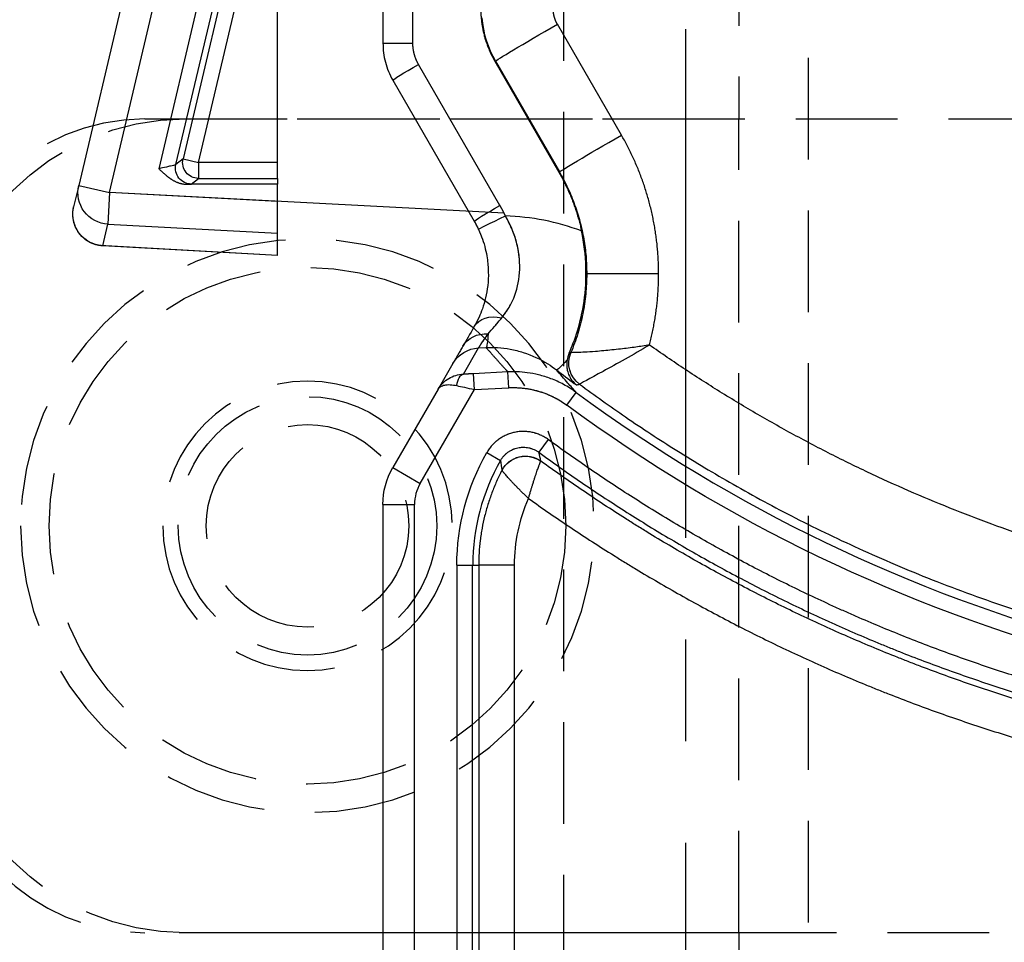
# Model space of a CAD drawing. Extents: x 2651 to 7771, y -1163 to 1075.
# Tile 298 of 490: x 5110 to 5135, y 87 to 110. Entities that reach past the tile are written whole.
import ezdxf

# ---------------------------------------------------------------- set-up
doc = ezdxf.new("R2010")
doc.units = 0
doc.header["$LTSCALE"] = 10
for name, pattern in [('CENTER', [2, 1.25, -0.25, 0.25, -0.25]), ('CNSHID', [4, 3, -1]), ('HIDDEN', [0.375, 0.25, -0.125])]:
    doc.linetypes.add(name, pattern=pattern)
doc.layers.get('0').update_dxf_attribs({"linetype": 'CONTINUOUS'})
doc.layers.get('Defpoints').update_dxf_attribs({"linetype": 'CONTINUOUS'})
for name, color, linetype in [('1', 7, 'CONTINUOUS'), ('86', 7, 'CONTINUOUS'), ('97', 7, 'CONTINUOUS'), ('CEN', 1, 'CENTER'), ('COOL', 150, 'HIDDEN'), ('DIM', 3, 'CONTINUOUS'), ('HIDDEN', 6, 'HIDDEN'), ('PART', 7, 'CONTINUOUS'), ('WL1-HL', 4, 'CNSHID')]:
    doc.layers.add(name, color=color, linetype=linetype)
doc.styles.get("Standard").update_dxf_attribs({"font": 'romans.shx'})
doc.dimstyles.new('MM& INCH5', dxfattribs={"dimtxt": 5, "dimasz": 2.5, "dimexe": 1, "dimexo": 0.5, "dimtad": 0, "dimrnd": 1.38778e-17, "dimzin": 9, "dimdsep": 46, "dimtxsty": 'Standard', "dimblk": 'CLOSED', "dimcen": 0, "dimclrd": 3, "dimclre": 3, "dimclrt": 3, "dimazin": 2, "dimtfac": 0.75, "dimtofl": 0, "dimtmove": 0, "dimatfit": 3, "dimfxl": 0, "dimtolj": 1, "dimarcsym": 0})

# ---------------------------------------------------------------- blocks, each defined once
blk = doc.blocks.new('DFSF')
at = {"layer": '1', "color": 110, "linetype": 'Continuous'}
for p, q in [((1290.443, 529.519), (1290.443, 508.469)), ((1290.304, 507.951), (1288.972, 505.644)), ((1288.972, 505.644), (1288.128, 505.599)), ((1289.242, 505.266), (1288.87, 504.621)), ((1288.24, 501.312), (1297.937, 500.804)), ((1297.937, 500.804), (1290.118, 467.624))]:
    blk.add_line(p, q, dxfattribs=at)
at = {"layer": '1', "color": 252, "linetype": 'Continuous'}
for p, q in [((1290.443, 529.519), (1290.443, 508.469)), ((1287.984, 528.026), (1287.984, 509.961)), ((1288.867, 509.961), (1288.867, 528.026)), ((1289.015, 528.026), (1289.015, 509.961)), ((1289.403, 509.961), (1289.403, 528.026)), ((1287.984, 509.961), (1288.867, 509.961)), ((1289.015, 509.961), (1288.867, 509.961)), ((1289.403, 509.961), (1289.015, 509.961)), ((1291.22, 508.469), (1290.443, 508.469)), ((1290.304, 507.951), (1288.972, 505.644)), ((1290.977, 507.562), (1290.304, 507.951)), ((1288.667, 507.195), (1288.33, 507.388)), ((1287.156, 506.874), (1287.385, 507.187)), ((1286.702, 506.028), (1286.472, 505.715)), ((1288.972, 505.644), (1288.128, 505.599)), ((1288.128, 505.599), (1288.148, 505.212)), ((1288.148, 505.212), (1288.992, 505.256)), ((1289.242, 505.266), (1288.87, 504.621)), ((1288.87, 504.621), (1288.685, 504.611)), ((1284.445, 502.801), (1286.211, 502.801)), ((1293.811, 502.347), (1298.103, 502.11)), ((1298.103, 502.11), (1297.978, 501.579)), ((1297.978, 501.579), (1293.811, 501.798)), ((1297.937, 500.804), (1297.978, 501.579)), ((1288.344, 501.117), (1290.345, 497.652)), ((1293.811, 501.02), (1297.937, 500.804)), ((1297.937, 500.804), (1290.118, 467.624)), ((1295.928, 500.594), (1295.752, 500.455)), ((1298.694, 500.626), (1297.937, 500.804)), ((1295.752, 500.455), (1293.811, 500.455)), ((1295.752, 500.066), (1295.752, 500.455)), ((1286.896, 500.305), (1286.882, 500.297)), ((1288.455, 497.573), (1286.882, 500.297)), ((1289.105, 467.862), (1296.729, 500.216)), ((1296.13, 499.977), (1296.306, 500.117)), ((1293.811, 500.066), (1295.752, 500.066)), ((1295.752, 500.066), (1293.811, 491.83)), ((1293.811, 490.136), (1296.13, 499.977)), ((1296.13, 499.977), (1295.752, 500.066)), ((1285.359, 499.39), (1286.933, 496.666)), ((1288.469, 497.577), (1288.455, 497.573)), ((1290.484, 497.134), (1290.484, 476.114)), ((1291.22, 497.134), (1290.484, 497.134))]:
    blk.add_line(p, q, dxfattribs=at)
at = {"layer": '1', "color": 7, "linetype": 'Continuous'}
for p, q in [((1291.22, 508.469), (1291.22, 529.519)), ((1289.865, 505.636), (1290.977, 507.562)), ((1288.972, 505.644), (1288.992, 505.256)), ((1289.502, 505.007), (1289.864, 505.633)), ((1293.811, 502.348), (1293.811, 502.347)), ((1293.811, 502.348), (1298.175, 502.108)), ((1293.811, 502.347), (1293.811, 501.798)), ((1290.977, 498.041), (1288.976, 501.506)), ((1298.694, 500.627), (1298.819, 501.156)), ((1293.811, 501.02), (1293.811, 500.599)), ((1290.875, 467.445), (1298.694, 500.626)), ((1293.811, 500.599), (1296.039, 500.599)), ((1293.811, 500.455), (1293.811, 500.599)), ((1293.811, 500.455), (1293.811, 500.066)), ((1288.469, 497.577), (1286.896, 500.305)), ((1296.306, 500.117), (1288.726, 467.952)), ((1293.811, 500.066), (1293.811, 491.83)), ((1291.22, 479.237), (1291.22, 497.134))]:
    blk.add_line(p, q, dxfattribs=at)
at = {"layer": '1', "color": 110, "linetype": 'Continuous', "extrusion": (0, 0, -1)}
blk.add_arc((-1263.706, 474.837), 38.752, 83.8121, 126.4003, dxfattribs=at)
at = {"layer": '1', "color": 252, "linetype": 'Continuous', "extrusion": (0, 0, -1)}
for centre, radius, start, end in [((-1263.706, 474.837), 38.752, 83.8121, 126.4003), ((-1283.836, 509.961), 5.567, 180, 209.8012)]:
    blk.add_arc(centre, radius, start, end, dxfattribs=at)
at = {"layer": '1', "color": 252, "linetype": 'Continuous'}
for centre, radius, start, end in [((1263.706, 474.837), 38.363, 53.5997, 96.1879), ((1283.836, 509.961), 5.178, 330.1988, 0), ((1289.407, 508.469), 1.036, 330, 0)]:
    blk.add_arc(centre, radius, start, end, dxfattribs=at)
at = {"layer": '1', "color": 110, "linetype": 'Continuous'}
blk.add_arc((1289.407, 508.469), 1.036, 330, 0, dxfattribs=at)
at = {"layer": '1', "color": 7, "linetype": 'Continuous', "extrusion": (0, 0, -1)}
blk.add_arc((-1289.407, 508.469), 1.814, 180, 210, dxfattribs=at)
for centre, major_axis, ratio, start_param, end_param in [((1283.861, 509.961), (4.123, 0), 1, 0, 0.409639), ((1289.222, 505.654), (0.009, -0.389), 0.484329, 4.99917, 6.223329), ((1298.062, 501.335), (-0.757, 0.178), 0.998585, 1.789501, 3.141593), ((1297.937, 500.804), (0.757, -0.178), 0.998585, 4.533576, 6.283185)]:
    blk.add_ellipse(centre, major_axis=major_axis, ratio=ratio, start_param=start_param, end_param=end_param, dxfattribs=at)
at = {"layer": '1', "color": 252, "linetype": 'Continuous', "extrusion": (0, 0, -1)}
for centre, major_axis, ratio, start_param, end_param in [((1287.719, 507.928), (0.631, 0.148), 0.999911, 0.712878, 2.428715), ((1287.719, 507.929), (0.618, -0.195), 0.99876, 0.176172, 1.890754), ((1286.005, 504.992), (-0.172, 0.625), 0.999861, 0.904998, 2.236594), ((1286.005, 504.992), (0.351, -0.544), 0.999732, 4.351098, 5.682416), ((1284.985, 502.591), (-1.972, -2.569), 0.041538, 2.673599, 3.128491), ((1288.829, 505.396), (0.673, -0.389), 0.998053, 0, 0.995727), ((1288.855, 501.382), (0.161, -3.235), 0.052272, 2.68099, 3.089161), ((1288.583, 504.97), (0.673, -0.389), 0.857555, 0, 1.041024), ((1288.303, 504.485), (0.673, -0.389), 0.72662, 0, 1.176287), ((1298.062, 501.335), (-0.757, 0.178), 0.998585, 1.391983, 1.7895), ((1288.168, 501.378), (0.704, 0.329), 0.022151, 0, 1.52335), ((1288.303, 501.117), (0.673, 0.389), 0.026195, 0, 1.525457), ((1295.928, 500.206), (-0.241, 0.305), 0.999778, 0.669796, 2.471797), ((1295.752, 500.066), (-0.241, 0.305), 0.999778, 0.669796, 2.471797), ((1285.312, 499.39), (1.57, 0.907), 0.013096, 0.013091, 1.548127), ((1290.304, 497.652), (0.673, 0.389), 0.026195, 0, 1.525457), ((1286.885, 496.666), (1.57, 0.907), 0.013096, 0.013091, 1.548127)]:
    blk.add_ellipse(centre, major_axis=major_axis, ratio=ratio, start_param=start_param, end_param=end_param, dxfattribs=at)
at = {"layer": '1', "color": 252, "linetype": 'Continuous'}
for points, knots in [([(1287.643, 508.319), (1287.3, 508.565), (1286.606, 509.044), (1285.898, 509.502), (1285.45, 509.782), (1285.361, 509.837), (1285.181, 509.948), (1284.911, 510.112), (1284.277, 510.489), (1283.727, 510.798), (1282.988, 511.199), (1282.243, 511.589), (1281.108, 512.139), (1280.34, 512.483), (1279.76, 512.732), (1279.468, 512.854), (1279.127, 512.993), (1278.98, 513.052), (1278.882, 513.091), (1278.833, 513.11), (1278.391, 513.284), (1277.602, 513.58), (1276.407, 513.987), (1275.202, 514.357), (1274.391, 514.579), (1273.576, 514.789), (1273.167, 514.887), (1272.551, 515.026), (1272.345, 515.071), (1272.035, 515.135), (1271.932, 515.156), (1271.725, 515.198), (1271.207, 515.3), (1270.273, 515.465), (1269.439, 515.586), (1269.021, 515.64)], [0, 0, 0, 0, 0.0625, 0.125, 0.125, 0.140625, 0.140625, 0.15625, 0.1875, 0.25, 0.25, 0.3125, 0.375, 0.4375, 0.4375, 0.46875, 0.484375, 0.492188, 0.492188, 0.5, 0.5, 0.5625, 0.625, 0.6875, 0.75, 0.75, 0.8125, 0.8125, 0.84375, 0.84375, 0.859375, 0.859375, 0.875, 0.9375, 1, 1, 1, 1]), ([(1268.655, 514.225), (1269.073, 514.172), (1269.906, 514.054), (1270.732, 513.91), (1271.966, 513.676), (1272.781, 513.493), (1273.993, 513.182), (1274.797, 512.962), (1275.993, 512.594), (1277.179, 512.188), (1277.962, 511.891), (1278.741, 511.582), (1279.129, 511.421), (1279.612, 511.212), (1279.756, 511.148), (1279.901, 511.084), (1279.997, 511.041), (1280.045, 511.019), (1280.285, 510.91), (1280.858, 510.645), (1281.802, 510.181), (1282.543, 509.787), (1283.277, 509.381), (1283.641, 509.173), (1284.362, 508.744), (1285.077, 508.304), (1286.128, 507.609), (1286.816, 507.123), (1287.156, 506.874)], [0, 0, 0, 0, 0.0625, 0.125, 0.125, 0.25, 0.25, 0.3125, 0.375, 0.4375, 0.5, 0.5, 0.5625, 0.5625, 0.578125, 0.585938, 0.585938, 0.59375, 0.59375, 0.625, 0.6875, 0.75, 0.75, 0.8125, 0.8125, 0.875, 0.9375, 1, 1, 1, 1]), ([(1286.39, 505.513), (1286.015, 505.784), (1285.234, 506.348), (1283.974, 507.17), (1282.585, 508.003), (1281.059, 508.828), (1279.39, 509.631), (1277.578, 510.394), (1275.618, 511.099), (1273.51, 511.726), (1271.257, 512.255), (1268.861, 512.658), (1266.328, 512.93), (1264.593, 512.964), (1263.706, 512.981)], [0, 0, 0, 0, 0.057135, 0.119035, 0.185699, 0.257127, 0.333319, 0.414273, 0.49999, 0.59047, 0.685711, 0.785713, 0.890477, 1, 1, 1, 1]), ([(1287.156, 506.874), (1287.186, 506.852), (1287.246, 506.812), (1287.343, 506.763), (1287.411, 506.736), (1287.454, 506.722), (1287.463, 506.719), (1287.48, 506.714), (1287.507, 506.707), (1287.533, 506.7), (1287.586, 506.689), (1287.658, 506.678), (1287.73, 506.674), (1287.776, 506.674), (1287.785, 506.674), (1287.803, 506.674), (1287.831, 506.675), (1287.858, 506.677), (1287.912, 506.683), (1287.984, 506.694), (1288.054, 506.713), (1288.105, 506.73), (1288.123, 506.736), (1288.148, 506.746), (1288.157, 506.749), (1288.174, 506.756), (1288.216, 506.774), (1288.288, 506.812), (1288.349, 506.851), (1288.393, 506.883), (1288.414, 506.9), (1288.442, 506.923), (1288.456, 506.935), (1288.49, 506.966), (1288.541, 507.017), (1288.609, 507.102), (1288.649, 507.163), (1288.667, 507.195)], [0, 0, 0, 0, 0.0625, 0.125, 0.1875, 0.1875, 0.203125, 0.203125, 0.21875, 0.25, 0.25, 0.3125, 0.375, 0.375, 0.390625, 0.390625, 0.40625, 0.4375, 0.4375, 0.5, 0.5625, 0.5625, 0.59375, 0.59375, 0.609375, 0.609375, 0.625, 0.6875, 0.75, 0.75, 0.78125, 0.796875, 0.8125, 0.8125, 0.875, 0.9375, 1, 1, 1, 1]), ([(1288.128, 505.599), (1287.873, 505.586), (1287.623, 505.616), (1287.133, 505.763), (1286.908, 505.876), (1286.702, 506.028)], [0, 0, 0, 0, 0.5, 0.5, 1, 1, 1, 1]), ([(1286.472, 505.715), (1286.539, 505.639), (1286.607, 505.563), (1286.768, 505.378), (1286.862, 505.27), (1286.955, 505.161)], [0, 0, 0, 0, 0.411533, 0.411533, 1, 1, 1, 1]), ([(1286.472, 505.715), (1286.573, 505.646), (1286.769, 505.514), (1287.082, 505.374), (1287.382, 505.28), (1287.662, 505.228), (1287.915, 505.205), (1288.074, 505.21), (1288.148, 505.212)], [0, 0, 0, 0, 0.205192, 0.397058, 0.573505, 0.733189, 0.875414, 1, 1, 1, 1]), ([(1289.405, 505.548), (1289.344, 505.561), (1289.209, 505.592), (1289.056, 505.625), (1288.972, 505.644)], [0, 0, 0, 0, 0.448471, 1, 1, 1, 1]), ([(1284.673, 504.55), (1285.078, 504.791), (1285.48, 505.018), (1286.139, 505.376), (1286.384, 505.503), (1286.39, 505.513)], [0, 0, 0, 0, 0.5, 0.5, 1, 1, 1, 1]), ([(1289.865, 505.636), (1289.803, 505.528), (1289.712, 505.436), (1289.495, 505.307), (1289.37, 505.271), (1289.242, 505.266)], [0, 0, 0, 0, 0.5, 0.5, 1, 1, 1, 1]), ([(1289.865, 505.636), (1289.85, 505.616), (1289.824, 505.581), (1289.764, 505.55), (1289.684, 505.526), (1289.573, 505.519), (1289.461, 505.538), (1289.405, 505.548)], [0, 0, 0, 0, 0.205637, 0.372382, 0.500218, 0.747942, 1, 1, 1, 1]), ([(1288.685, 504.611), (1288.591, 504.61), (1288.393, 504.608), (1288.085, 504.648), (1287.662, 504.754), (1287.274, 504.93), (1287.025, 505.11), (1286.955, 505.161)], [0, 0, 0, 0, 0.153402, 0.320414, 0.500296, 0.860692, 1, 1, 1, 1]), ([(1284.673, 504.55), (1284.783, 504.567), (1285.023, 504.606), (1285.407, 504.654), (1285.741, 504.687), (1286.034, 504.714), (1286.259, 504.727), (1286.446, 504.737), (1286.571, 504.737), (1286.592, 504.74), (1286.602, 504.741)], [0, 0, 0, 0, 0.114441, 0.249989, 0.411211, 0.500082, 0.631912, 0.750204, 0.871575, 1, 1, 1, 1]), ([(1286.211, 502.801), (1286.216, 502.966), (1286.225, 503.296), (1286.302, 503.787), (1286.421, 504.273), (1286.541, 504.585), (1286.602, 504.741)], [0, 0, 0, 0, 0.247557, 0.496742, 0.747556, 1, 1, 1, 1]), ([(1288.87, 504.621), (1288.866, 504.616), (1288.861, 504.606), (1288.84, 504.573), (1288.802, 504.515), (1288.733, 504.418), (1288.669, 504.324), (1288.636, 504.275)], [0, 0, 0, 0, 0.152639, 0.285793, 0.500086, 0.737686, 1, 1, 1, 1]), ([(1288.636, 504.275), (1288.584, 504.217), (1288.481, 504.099), (1288.361, 503.956), (1288.301, 503.884)], [0, 0, 0, 0, 0.495274, 1, 1, 1, 1]), ([(1288.301, 503.884), (1288.245, 503.809), (1288.134, 503.662), (1287.954, 503.312), (1287.825, 502.785), (1287.88, 502.18), (1288.017, 501.76), (1288.123, 501.534), (1288.183, 501.424), (1288.209, 501.378)], [0, 0, 0, 0, 0.12891, 0.250397, 0.500024, 0.749515, 0.874724, 0.946272, 1, 1, 1, 1]), ([(1286.882, 500.297), (1286.811, 500.427), (1286.67, 500.687), (1286.503, 501.098), (1286.372, 501.517), (1286.279, 501.943), (1286.222, 502.372), (1286.214, 502.659), (1286.211, 502.801)], [0, 0, 0, 0, 0.16988, 0.338473, 0.505781, 0.671805, 0.836544, 1, 1, 1, 1]), ([(1296.306, 500.116), (1296.31, 500.119), (1296.317, 500.123), (1296.366, 500.135), (1296.44, 500.151), (1296.559, 500.181), (1296.664, 500.203), (1296.729, 500.216)], [0, 0, 0, 0, 0.163627, 0.329538, 0.499351, 0.692125, 1, 1, 1, 1])]:
    blk.add_open_spline(points, degree=3, knots=knots, dxfattribs=at)
at = {"layer": '1', "color": 7, "linetype": 'Continuous'}
for points, degree, knots in [([(1287.385, 507.187), (1287.043, 507.438), (1286.351, 507.927), (1285.293, 508.626), (1284.215, 509.291), (1283.483, 509.711), (1282.745, 510.12), (1281.999, 510.517), (1281.24, 510.891), (1280.666, 511.162), (1280.473, 511.251), (1280.184, 511.383), (1280.087, 511.426), (1279.893, 511.512), (1279.602, 511.641), (1279.309, 511.765), (1279.015, 511.887), (1278.917, 511.928), (1278.721, 512.008), (1278.229, 512.205), (1277.337, 512.543), (1276.136, 512.956), (1275.326, 513.206), (1274.817, 513.354), (1274.715, 513.383), (1274.511, 513.441), (1274.409, 513.469), (1274.102, 513.553), (1273.078, 513.825), (1272.045, 514.056), (1270.797, 514.294), (1269.963, 514.439), (1269.124, 514.558), (1268.703, 514.61)], 3, [0, 0, 0, 0, 0.0625, 0.125, 0.1875, 0.25, 0.25, 0.3125, 0.375, 0.375, 0.40625, 0.40625, 0.421875, 0.421875, 0.4375, 0.46875, 0.46875, 0.484375, 0.484375, 0.5, 0.5625, 0.625, 0.6875, 0.6875, 0.703125, 0.703125, 0.71875, 0.71875, 0.75, 0.875, 0.875, 0.9375, 1, 1, 1, 1]), ([(1268.881, 514.741), (1269.296, 514.687), (1270.125, 514.567), (1270.95, 514.42), (1271.464, 514.32), (1271.566, 514.3), (1271.772, 514.259), (1271.874, 514.238), (1272.181, 514.173), (1272.795, 514.039), (1273.404, 513.891), (1274.212, 513.682), (1275.017, 513.46), (1276.213, 513.089), (1277.003, 512.817), (1277.592, 512.604), (1277.887, 512.495), (1278.229, 512.363), (1278.375, 512.306), (1278.472, 512.268), (1278.521, 512.249), (1278.959, 512.075), (1279.732, 511.753), (1280.873, 511.237), (1281.997, 510.685), (1282.734, 510.294), (1283.466, 509.892), (1284.011, 509.581), (1284.549, 509.257), (1284.816, 509.093), (1284.905, 509.038), (1285.083, 508.927), (1285.526, 508.648), (1286.314, 508.131), (1287, 507.65), (1287.339, 507.404)], 3, [0, 0, 0, 0, 0.0625, 0.125, 0.125, 0.140625, 0.140625, 0.15625, 0.15625, 0.1875, 0.25, 0.25, 0.3125, 0.375, 0.4375, 0.4375, 0.46875, 0.484375, 0.492187, 0.492187, 0.5, 0.5, 0.5625, 0.625, 0.6875, 0.75, 0.75, 0.8125, 0.84375, 0.84375, 0.859375, 0.859375, 0.875, 0.9375, 1, 1, 1, 1]), ([(1288.293, 507.628), (1288.34, 507.718), (1288.429, 507.901), (1288.544, 508.18), (1288.642, 508.465), (1288.723, 508.755), (1288.766, 508.952), (1288.793, 509.102), (1288.801, 509.152), (1288.813, 509.227), (1288.817, 509.252), (1288.824, 509.303), (1288.84, 509.429), (1288.861, 509.656), (1288.867, 509.86), (1288.867, 509.961)], 3, [0, 0, 0, 0, 0.125, 0.25, 0.375, 0.5, 0.625, 0.625, 0.6875, 0.6875, 0.71875, 0.71875, 0.75, 0.875, 1, 1, 1, 1]), ([(1287.643, 508.319), (1287.635, 508.294), (1287.628, 508.269), (1287.622, 508.248), (1287.609, 508.205), (1287.592, 508.148), (1287.573, 508.085), (1287.563, 508.051), (1287.559, 508.037), (1287.556, 508.03), (1287.55, 508.009), (1287.546, 507.996), (1287.54, 507.975), (1287.537, 507.969), (1287.533, 507.955), (1287.527, 507.935), (1287.521, 507.916), (1287.509, 507.877), (1287.492, 507.827), (1287.473, 507.768), (1287.462, 507.734), (1287.454, 507.712), (1287.451, 507.701), (1287.44, 507.669), (1287.426, 507.628), (1287.407, 507.574), (1287.395, 507.542), (1287.387, 507.519), (1287.385, 507.512), (1287.38, 507.498), (1287.377, 507.492), (1287.37, 507.473), (1287.365, 507.46), (1287.361, 507.449), (1287.359, 507.445), (1287.357, 507.44), (1287.355, 507.435), (1287.353, 507.431), (1287.349, 507.421), (1287.344, 507.411), (1287.342, 507.407), (1287.339, 507.404)], 3, [0, 0, 0, 0, 0.03125, 0.0625, 0.0625, 0.125, 0.1875, 0.203125, 0.203125, 0.21875, 0.21875, 0.25, 0.25, 0.265625, 0.265625, 0.28125, 0.3125, 0.3125, 0.375, 0.4375, 0.46875, 0.46875, 0.5, 0.5, 0.5625, 0.625, 0.6875, 0.6875, 0.71875, 0.71875, 0.75, 0.75, 0.8125, 0.828125, 0.828125, 0.84375, 0.84375, 0.875, 0.875, 0.9375, 1, 1, 1, 1]), ([(1287.643, 508.319), (1287.662, 508.302), (1287.681, 508.283), (1287.708, 508.258), (1287.73, 508.237), (1287.752, 508.216), (1287.762, 508.206), (1287.794, 508.175), (1287.815, 508.155), (1287.846, 508.124), (1287.856, 508.114), (1287.876, 508.093), (1287.886, 508.083), (1287.901, 508.068), (1287.906, 508.063), (1287.915, 508.053), (1287.93, 508.039), (1287.944, 508.024), (1287.972, 507.995), (1288.008, 507.957), (1288.05, 507.913), (1288.074, 507.887), (1288.089, 507.869), (1288.097, 507.861), (1288.119, 507.836), (1288.148, 507.805), (1288.185, 507.762), (1288.207, 507.737), (1288.222, 507.719), (1288.227, 507.714), (1288.236, 507.703), (1288.24, 507.698), (1288.252, 507.683), (1288.261, 507.672), (1288.268, 507.664), (1288.271, 507.66), (1288.273, 507.657), (1288.276, 507.653), (1288.279, 507.649), (1288.285, 507.641), (1288.291, 507.633), (1288.293, 507.628)], 3, [0, 0, 0, 0, 0.03125, 0.0625, 0.09375, 0.09375, 0.125, 0.125, 0.1875, 0.1875, 0.21875, 0.21875, 0.25, 0.25, 0.265625, 0.265625, 0.28125, 0.3125, 0.3125, 0.375, 0.4375, 0.46875, 0.46875, 0.5, 0.5, 0.5625, 0.625, 0.6875, 0.6875, 0.71875, 0.71875, 0.75, 0.75, 0.8125, 0.828125, 0.828125, 0.84375, 0.84375, 0.875, 0.875, 1, 1, 1, 1]), ([(1288.33, 507.388), (1288.318, 507.368), (1288.294, 507.33), (1288.251, 507.277), (1288.219, 507.245), (1288.198, 507.226), (1288.189, 507.218), (1288.172, 507.203), (1288.14, 507.179), (1288.093, 507.148), (1288.053, 507.128), (1288.027, 507.116), (1288.021, 507.114), (1288.011, 507.109), (1288.006, 507.107), (1287.99, 507.101), (1287.957, 507.09), (1287.903, 507.075), (1287.858, 507.068), (1287.824, 507.064), (1287.813, 507.064), (1287.796, 507.063), (1287.79, 507.062), (1287.779, 507.062), (1287.75, 507.062), (1287.699, 507.065), (1287.654, 507.072), (1287.621, 507.079), (1287.605, 507.083), (1287.588, 507.088), (1287.577, 507.091), (1287.572, 507.093), (1287.545, 507.101), (1287.502, 507.118), (1287.442, 507.149), (1287.404, 507.174), (1287.385, 507.187)], 3, [0, 0, 0, 0, 0.0625, 0.125, 0.1875, 0.1875, 0.203125, 0.21875, 0.25, 0.3125, 0.375, 0.375, 0.390625, 0.390625, 0.40625, 0.40625, 0.4375, 0.5, 0.5625, 0.5625, 0.59375, 0.59375, 0.609375, 0.609375, 0.625, 0.6875, 0.75, 0.75, 0.78125, 0.796875, 0.796875, 0.8125, 0.8125, 0.875, 0.9375, 1, 1, 1, 1]), ([(1286.955, 505.161), (1286.935, 505.176), (1286.914, 505.192), (1286.751, 505.317), (1286.608, 505.425), (1286.463, 505.532)], 3, [0, 0, 0, 0, 0.12448, 0.12448, 1, 1, 1, 1]), ([(1286.696, 504.921), (1286.7, 504.958), (1286.707, 505.031), (1286.697, 505.152), (1286.658, 505.286), (1286.581, 505.424), (1286.502, 505.496), (1286.463, 505.532)], 3, [0, 0, 0, 0, 0.143127, 0.285738, 0.50002, 0.750004, 1, 1, 1, 1]), ([(1286.645, 504.75), (1286.51, 504.45), (1286.354, 504.005), (1286.202, 502.945), (1286.212, 502.335), (1286.34, 501.746)], 3, [0, 0, 0, 0, 0.5, 0.5, 1, 1, 1, 1]), ([(1288.872, 501.706), (1288.838, 501.787), (1288.77, 501.943), (1288.701, 502.181), (1288.647, 502.454), (1288.622, 502.763), (1288.645, 503.203), (1288.738, 503.575), (1288.863, 503.887), (1288.936, 504.022), (1288.976, 504.097)], 3, [0, 0, 0, 0, 0.087738, 0.170916, 0.250104, 0.374256, 0.5001, 0.749756, 0.860592, 1, 1, 1, 1]), ([(1298.394, 502.037), (1298.398, 502.036), (1298.459, 502.014), (1298.579, 501.925), (1298.726, 501.763), (1298.817, 501.553), (1298.841, 501.376), (1298.837, 501.264), (1298.83, 501.213), (1298.825, 501.184), (1298.821, 501.169), (1298.819, 501.16), (1298.818, 501.156)], 3, [0, 0, 0, 0, 0.00634, 0.177471, 0.390605, 0.609345, 0.790977, 0.860558, 0.915076, 0.937574, 0.958046, 1, 1, 1, 1]), ([(1288.976, 501.506), (1288.924, 501.605), (1288.859, 501.729), (1288.806, 501.858), (1288.796, 501.885)], 3, [0, 0, 0, 0, 0.799036, 1, 1, 1, 1]), ([(1286.34, 501.746), (1286.639, 501.634), (1286.951, 501.546), (1287.575, 501.423), (1287.89, 501.388), (1288.209, 501.378)], 3, [0, 0, 0, 0, 0.5, 0.5, 1, 1, 1, 1]), ([(1296.729, 500.216), (1296.536, 500.398), (1296.418, 500.475), (1296.228, 500.598), (1296.039, 500.599)], 2, [0, 0, 0, 0.5, 0.5, 1, 1, 1]), ([(1291.22, 497.134), (1291.217, 497.212), (1291.212, 497.368), (1291.164, 497.6), (1291.089, 497.828), (1291.015, 497.97), (1290.977, 498.041)], 3, [0, 0, 0, 0, 0.246055, 0.494738, 0.746052, 1, 1, 1, 1])]:
    blk.add_open_spline(points, degree=degree, knots=knots, dxfattribs=at)
at = {"layer": '1', "color": 252, "linetype": 'Continuous'}
for points, weights in [([(1259.838, 510.955), (1268.718, 511.921), (1277.367, 509.69), (1284.673, 504.55)], [1, 0.957088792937, 0.957088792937, 1]), ([(1288.685, 504.611), (1288.509, 504.814), (1288.33, 505.014), (1288.148, 505.212)], [1, 0.999955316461, 0.999955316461, 1]), ([(1284.673, 504.55), (1284.521, 503.978), (1284.445, 503.392), (1284.445, 502.801)], [1, 0.994407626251, 0.994407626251, 1]), ([(1284.445, 502.801), (1284.445, 501.597), (1284.757, 500.433), (1285.359, 499.39)], [1, 0.977269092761, 0.977269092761, 1]), ([(1288.209, 501.378), (1288.25, 501.289), (1288.295, 501.202), (1288.344, 501.117)], [1, 0.99936792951, 0.99936792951, 1]), ([(1296.039, 500.599), (1295.968, 500.598), (1295.931, 500.597), (1295.927, 500.594)], [1, 0.977757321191, 0.977757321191, 1])]:
    blk.add_rational_spline(points, weights, degree=3, dxfattribs=at)
for points in [[(1288.33, 507.388), (1288.318, 507.467), (1288.306, 507.547), (1288.293, 507.628)], [(1287.339, 507.404), (1287.355, 507.331), (1287.371, 507.259), (1287.385, 507.187)], [(1286.463, 505.532), (1286.439, 505.526), (1286.414, 505.519), (1286.39, 505.513)], [(1286.602, 504.741), (1286.616, 504.744), (1286.631, 504.747), (1286.645, 504.75)], [(1288.792, 496.508), (1288.759, 496.882), (1288.643, 497.248), (1288.455, 497.573)]]:
    blk.add_open_spline(points, degree=3, dxfattribs=at)
at = {"layer": '1', "color": 7, "linetype": 'Continuous'}
for points, degree in [([(1288.293, 507.628), (1288.293, 507.628), (1288.293, 507.628), (1288.293, 507.628)], 3), ([(1287.339, 507.404), (1287.339, 507.404), (1287.339, 507.404), (1287.34, 507.405)], 3), ([(1286.39, 505.513), (1286.39, 505.513), (1286.39, 505.513), (1286.39, 505.513)], 3), ([(1286.645, 504.75), (1286.671, 504.808), (1286.687, 504.865), (1286.696, 504.921)], 3), ([(1286.602, 504.741), (1286.602, 504.741), (1286.602, 504.741), (1286.602, 504.741)], 3), ([(1288.976, 504.097), (1289.083, 504.281), (1289.177, 504.443), (1289.256, 504.581)], 3), ([(1298.103, 502.11), (1298.104, 502.111), (1298.104, 502.111), (1298.105, 502.111)], 3), ([(1298.105, 502.111), (1298.257, 502.103), (1298.395, 502.037)], 2)]:
    blk.add_open_spline(points, degree=degree, dxfattribs=at)
at = {"layer": '1', "color": 110, "linetype": 'Continuous'}
for points, degree, knots in [([(1288.128, 505.599), (1287.745, 505.579), (1287.378, 505.69), (1287.011, 505.8), (1286.702, 506.028)], 2, [0, 0, 0, 0.5, 0.5, 1, 1, 1]), ([(1288.87, 504.621), (1288.864, 504.611), (1288.853, 504.593), (1288.805, 504.521), (1288.735, 504.419), (1288.669, 504.324), (1288.636, 504.275)], 3, [0, 0, 0, 0, 0.244446, 0.491556, 0.742908, 1, 1, 1, 1]), ([(1288.636, 504.275), (1288.584, 504.216), (1288.497, 504.118), (1288.381, 503.981), (1288.321, 503.909), (1288.301, 503.884)], 3, [0, 0, 0, 0, 0.499944, 0.833015, 1, 1, 1, 1]), ([(1288.301, 503.884), (1288.246, 503.811), (1288.134, 503.665), (1287.957, 503.315), (1287.853, 502.895), (1287.857, 502.43), (1287.915, 502.077), (1288.029, 501.717), (1288.147, 501.494), (1288.209, 501.378)], 3, [0, 0, 0, 0, 0.125196, 0.250266, 0.498548, 0.618996, 0.74852, 0.867889, 1, 1, 1, 1])]:
    blk.add_open_spline(points, degree=degree, knots=knots, dxfattribs=at)
at = {"layer": '1', "color": 7, "linetype": 'Continuous'}
for points, weights in [([(1288.992, 505.256), (1289.082, 505.261), (1289.168, 505.264), (1289.242, 505.266)], [1, 0.972630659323, 0.972630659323, 1]), ([(1289.256, 504.581), (1289.402, 504.833), (1289.485, 504.977), (1289.502, 505.007)], [1, 0.986164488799, 0.986164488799, 1]), ([(1293.811, 501.798), (1293.811, 501.775), (1293.811, 501.457), (1293.811, 501.02)], [1, 0.816916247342, 0.816916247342, 1]), ([(1286.896, 500.305), (1286.636, 500.754), (1286.45, 501.239), (1286.34, 501.746)], [1, 0.991985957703, 0.991985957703, 1]), ([(1288.976, 501.506), (1288.939, 501.571), (1288.904, 501.638), (1288.872, 501.706)], [1, 0.99936792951, 0.99936792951, 1]), ([(1288.816, 496.282), (1288.816, 496.739), (1288.698, 497.181), (1288.469, 497.577)], [1, 0.977287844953, 0.977287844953, 1]), ([(1290.345, 497.652), (1290.436, 497.494), (1290.484, 497.317), (1290.484, 497.134)], [1, 0.977283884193, 0.977283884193, 1]), ([(1286.933, 496.666), (1286.989, 496.568), (1287.023, 496.46), (1287.034, 496.347)], [1, 0.98432771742, 0.98432771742, 1])]:
    blk.add_rational_spline(points, weights, degree=3, dxfattribs=at)
at = {"layer": '1', "color": 110, "linetype": 'Continuous'}
blk.add_open_spline([(1288.209, 501.378), (1288.224, 501.345), (1288.24, 501.312)], degree=2, dxfattribs=at)
blk = doc.blocks.new('DFS')
at = {"layer": 'CEN'}
for p, q in [((1206.289, 508.881), (1206.289, 498.405)), ((1201.051, 503.643), (1211.527, 503.643))]:
    blk.add_line(p, q, dxfattribs=at)
at = {"layer": 'HIDDEN'}
for radius in [4.365, 3.57]:
    blk.add_circle((1206.289, 503.643), radius, dxfattribs=at)
at = {"layer": 'PART', "color": 110}
blk.add_circle((1206.289, 503.643), 1.985, dxfattribs=at)
blk = doc.blocks.new('117')
at = {"layer": 'WL1-HL'}
blk.add_circle((254.95, 1693.104), 13.87, dxfattribs=at)
blk = doc.blocks.new('*D82')
at = {"layer": 'Defpoints', "color": 0}
for p in [(5205.684, 387.642), (5075.684, -70.038), (5075.684, -149.784)]:
    blk.add_point(p, dxfattribs=at)
at = {"layer": 'DIM', "color": 3, "lineweight": -2}
blk.add_line((5075.684, -70.538), (5075.684, -149.784), dxfattribs=at)
at = {"layer": 'DIM', "color": 3, "insert": (5075.684, -172.79), "char_height": 5, "attachment_point": 5, "rotation": 90}
blk.add_mtext('\\A1;130 [5.118]', dxfattribs=at)
blk = doc.blocks.new('_Closed')
at = {"color": 0, "linetype": 'ByBlock', "lineweight": -2}
for p, q in [((-1, 0.1667), (0, 0)), ((-1, 0.1667), (-1, -0.1667)), ((0, 0), (-1, -0.1667)), ((0, 0), (-1, 0))]:
    blk.add_line(p, q, dxfattribs=at)
blk = doc.blocks.new('*D83')
at = {"layer": 'Defpoints', "color": 0}
for p in [(5205.684, 387.642), (5008.684, -108.878), (5008.684, -149.784)]:
    blk.add_point(p, dxfattribs=at)
at = {"layer": 'DIM', "color": 3, "lineweight": -2}
blk.add_line((5008.684, -109.378), (5008.684, -149.784), dxfattribs=at)
at = {"layer": 'DIM', "color": 3, "insert": (5008.684, -172.79), "char_height": 5, "attachment_point": 5, "rotation": 90}
blk.add_mtext('\\A1;197 [7.756]', dxfattribs=at)
blk = doc.blocks.new('*D101')
at = {"layer": 'Defpoints', "color": 0}
for p in [(5205.684, 387.642), (4911.365, 55.642), (4930.684, 55.642)]:
    blk.add_point(p, dxfattribs=at)
at = {"layer": 'DIM', "color": 3, "lineweight": -2}
blk.add_line((4930.184, 55.642), (4911.365, 55.642), dxfattribs=at)
at = {"layer": 'DIM', "color": 3, "insert": (4885.621, 55.642), "char_height": 5, "attachment_point": 5}
blk.add_mtext('\\A1;332 [13.071]', dxfattribs=at)
blk = doc.blocks.new('*D102')
at = {"layer": 'Defpoints', "color": 0}
for p in [(5205.684, 387.642), (4911.365, 12.642), (4930.684, 12.642)]:
    blk.add_point(p, dxfattribs=at)
at = {"layer": 'DIM', "color": 3, "lineweight": -2}
blk.add_line((4930.184, 12.642), (4911.365, 12.642), dxfattribs=at)
at = {"layer": 'DIM', "color": 3, "insert": (4885.621, 12.642), "char_height": 5, "attachment_point": 5}
blk.add_mtext('\\A1;375 [14.764]', dxfattribs=at)
blk = doc.blocks.new('*D103')
at = {"layer": 'Defpoints', "color": 0}
for p in [(5205.684, 387.642), (4911.365, -22.358), (4996.156, -22.358)]:
    blk.add_point(p, dxfattribs=at)
at = {"layer": 'DIM', "color": 3, "lineweight": -2}
blk.add_line((4995.656, -22.358), (4911.365, -22.358), dxfattribs=at)
at = {"layer": 'DIM', "color": 3, "insert": (4885.621, -22.358), "char_height": 5, "attachment_point": 5}
blk.add_mtext('\\A1;410 [16.142]', dxfattribs=at)
blk = doc.blocks.new('*D106')
at = {"layer": 'Defpoints', "color": 0}
for p in [(5205.684, 387.642), (4902.515, -82.358), (4982.164, -82.358)]:
    blk.add_point(p, dxfattribs=at)
at = {"layer": 'DIM', "color": 3, "lineweight": -2}
blk.add_line((4981.664, -82.358), (4902.515, -82.358), dxfattribs=at)
at = {"layer": 'DIM', "color": 3, "insert": (4876.771, -82.358), "char_height": 5, "attachment_point": 5}
blk.add_mtext('\\A1;470 [18.504]', dxfattribs=at)
blk = doc.blocks.new('*D107')
at = {"layer": 'Defpoints', "color": 0}
for p in [(5205.684, 387.642), (4911.365, -47.358), (5053.004, -47.358)]:
    blk.add_point(p, dxfattribs=at)
at = {"layer": 'DIM', "color": 3, "lineweight": -2}
blk.add_line((5052.504, -47.358), (4911.365, -47.358), dxfattribs=at)
at = {"layer": 'DIM', "color": 3, "insert": (4885.621, -47.358), "char_height": 5, "attachment_point": 5}
blk.add_mtext('\\A1;435 [17.126]', dxfattribs=at)
blk = doc.blocks.new('*D255')
at = {"layer": 'Defpoints', "color": 0}
for p in [(5205.684, 387.642), (4911.365, 87.642), (4958.184, 87.642)]:
    blk.add_point(p, dxfattribs=at)
at = {"layer": 'DIM', "color": 3, "lineweight": -2}
blk.add_line((4957.684, 87.642), (4911.365, 87.642), dxfattribs=at)
at = {"layer": 'DIM', "color": 3, "insert": (4885.621, 87.642), "char_height": 5, "attachment_point": 5}
blk.add_mtext('\\A1;300 [11.811]', dxfattribs=at)
blk = doc.blocks.new('*D300')
at = {"layer": 'Defpoints', "color": 0}
for p in [(5205.684, 387.642), (5095.684, -137.358), (5095.684, -149.784)]:
    blk.add_point(p, dxfattribs=at)
at = {"layer": 'DIM', "color": 3, "lineweight": -2}
blk.add_line((5095.684, -137.858), (5095.684, -149.784), dxfattribs=at)
at = {"layer": 'DIM', "color": 3, "insert": (5095.684, -172.79), "char_height": 5, "attachment_point": 5, "rotation": 90}
blk.add_mtext('\\A1;110 [4.331]', dxfattribs=at)
blk = doc.blocks.new('A$C069B29F4')
at = {"layer": '86', "color": 3, "linetype": 'HIDDEN'}
for p, q in [((-91.3, -280), (-52.8, -280)), ((-52.8, -300), (-91.3, -300))]:
    blk.add_line(p, q, dxfattribs=at)
at = {"layer": '86', "color": 3, "linetype": 'HIDDEN', "extrusion": (0, 0, -1)}
for radius in [7.049, 3.556]:
    blk.add_circle((88.3, -290), radius, dxfattribs=at)
at = {"layer": '86', "color": 252, "linetype": 'HIDDEN'}
for radius in [6.35, 3.175, 2.489]:
    blk.add_circle((-88.3, -290), radius, dxfattribs=at)
at = {"layer": '86', "color": 3, "linetype": 'HIDDEN', "extrusion": (0, 0, -1)}
for centre, start, end in [((91.3, -286), 0, 90), ((91.3, -294), 270, 0)]:
    blk.add_arc(centre, 6, start, end, dxfattribs=at)
at = {"layer": '97', "color": 2, "linetype": 'HIDDEN'}
for p, q in [((-77.7, -215.207), (-77.7, -280)), ((-92.3, -280), (-77.7, -280)), ((-77.7, -300), (-77.7, -280)), ((-77.7, -300), (-92.3, -300)), ((-77.7, -300), (-77.7, -367.3))]:
    blk.add_line(p, q, dxfattribs=at)
blk.add_circle((-88.3, -290), 2.489, dxfattribs=at)
for centre, start, end in [((-92.3, -285), 90, 180), ((-92.3, -295), 180, 270)]:
    blk.add_arc(centre, 5, start, end, dxfattribs=at)

msp = doc.modelspace()

# ---------------------------------------------------------------- linework, layer by layer
at = {"layer": 'COOL', "color": 1, "linetype": 'CENTER'}
msp.add_line((5126.684, 37.35), (5126.684, 118.374), dxfattribs=at)
at = {"layer": 'COOL'}
msp.add_lwpolyline([(5123.684, 49.067), (5123.684, 116.642), (5126.684, 118.374), (5129.684, 116.642), (5129.684, 49.067)], dxfattribs=at)

# ---------------------------------------------------------------- block references
msp.add_blockref('117', (4890.734, -1573.462), dxfattribs=at)
at = {"layer": 'DIM'}
msp.add_blockref('A$C069B29F4', (5205.684, 387.642), dxfattribs=at)
at = {"layer": 'DIM', "rotation": 180}
for name, p in [('DFSF', (6410.458, 606.636)), ('DFS', (6345.35, 587.958))]:
    msp.add_blockref(name, p, dxfattribs=at)

# ---------------------------------------------------------------- dimensions: what is measured, and where the dimension line sits
at = {"layer": 'DIM'}
for feature_location, offset, dtype, picture, middle in [((4982.164, -82.358), (-79.649, 0), 0, '*D106', (4876.771, -82.358)), ((4996.156, -22.358), (-84.791, 0), 0, '*D103', (4885.621, -22.358)), ((5053.004, -47.358), (-141.639, 0), 0, '*D107', (4885.621, -47.358)), ((4930.684, 55.642), (-19.319, 0), 0, '*D101', (4885.621, 55.642)), ((4930.684, 12.642), (-19.319, 0), 0, '*D102', (4885.621, 12.642)), ((4958.184, 87.642), (-46.819, 0), 0, '*D255', (4885.621, 87.642)), ((5008.684, -108.878), (0, -40.906), 1, '*D83', (5008.684, -172.79)), ((5075.684, -70.038), (0, -79.746), 1, '*D82', (5075.684, -172.79)), ((5095.684, -137.358), (0, -12.426), 1, '*D300', (5095.684, -172.79))]:
    dim = msp.add_ordinate_dim(feature_location=feature_location, offset=offset, dtype=dtype, origin=(5205.684, 387.642), dimstyle='MM& INCH5', dxfattribs=at)
    dim.commit()
    dim.dimension.update_dxf_attribs({"geometry": picture, "text_midpoint": middle})

doc.saveas('drawing.dxf')
